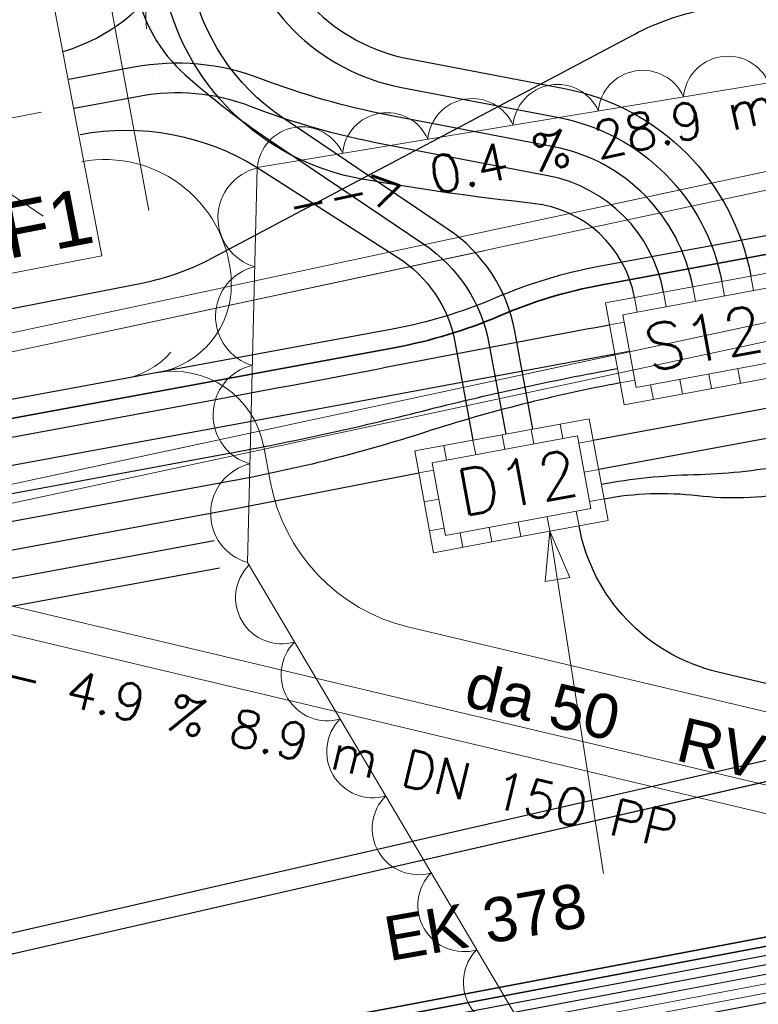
# Model space of a CAD drawing. Header units: metres. Extents: x -502 to 161, y -108 to 174.
# Tile 563 of 656: x -35.51 to -31.51, y -9.88 to -4.55. Entities that reach past the tile are written whole.
import ezdxf

# ---------------------------------------------------------------- set-up
doc = ezdxf.new("R2010")
doc.units = ezdxf.units.M
doc.header["$LTSCALE"] = 0.1
doc.linetypes.add('237', pattern=[93, 75, -18])
doc.linetypes.add('239', pattern=[93, 75, -18])
for name, color, linetype in [('BRI31-005.05-5p02-Koordinierung Lageplan 4. BA ZOB West 2022-06-15', 7, 'Continuous'), ('BRI31-005.06-5f07-Koordinierung Lageplan 4. BA ZOB Fernbusbahnh', 7, 'Continuous'), ('BRI32-005.02-5f05-Koordinierung Schemaplan 4 BA ZOB Teilbereich', 7, 'Continuous'), ('BRI32-005.03-5f06-Koordinierung Schemaplan 4 BA ZOB Teilbereich 2 Ost - Bahnhofsallee 2023-01-21', 7, 'Continuous')]:
    doc.layers.add(name, color=color, linetype=linetype)
doc.styles.add('Arial', font='arial.ttf')
doc.styles.add('Txt', font='txt_____.ttf')

# ---------------------------------------------------------------- blocks, each defined once
blk = doc.blocks.new('WP_LP-1020')
at = {"color": 7, "linetype": 'Continuous', "lineweight": 20, "transparency": 33554687}
for p, q in [((-0.8253, 0.8253), (0.8253, 0.8253)), ((-0.8253, -0.8253), (-0.8253, 0.8253)), ((0.8253, -0.8253), (0.8253, 0.8253)), ((-0.8253, -0.8253), (0.8253, -0.8253))]:
    blk.add_line(p, q, dxfattribs=at)
at = {"color": 1, "linetype": 'Continuous', "lineweight": 9, "true_color": 0xff0000, "transparency": 33554687}
for p, q in [((0, 0.649924), (0, 0.324962)), ((-0.554739, 0.55475), (-0.229777, 0.229788)), ((0.229777, 0.229788), (0.554739, 0.55475)), ((-0.324962, 0), (-0.649924, 0)), ((0.324962, 0), (0.649924, 0)), ((-0.229777, -0.229777), (-0.554739, -0.554739)), ((0.229777, -0.229777), (0.554739, -0.554739)), ((0, -0.324962), (0, -0.649924))]:
    blk.add_line(p, q, dxfattribs=at)
at = {"color": 7, "linetype": 'Continuous', "lineweight": 20, "transparency": 33554687}
blk.add_circle((0, 0), 0.272749, dxfattribs=at)
blk = doc.blocks.new('ALG_00201')
at = {"color": 6, "linetype": 'Continuous', "lineweight": 20, "true_color": 0xff00ff, "transparency": 33554687, "flags": 128}
blk.add_lwpolyline([(-0.998, -0.003, -0.3419), (0.002, 0.772, -0.3419), (1.002, -0.003)], format="xyb", dxfattribs=at)
blk = doc.blocks.new('ALG_00093')
at = {"color": 1, "linetype": 'Continuous', "lineweight": 9, "true_color": 0xff0000, "transparency": 33554687, "flags": 128}
blk.add_lwpolyline([(0, 0), (0.3773, 0.09625), (0.3773, -0.09625), (0, 0)], dxfattribs=at)

msp = doc.modelspace()

# ---------------------------------------------------------------- linework, layer by layer
at = {"layer": 'BRI31-005.05-5p02-Koordinierung Lageplan 4. BA ZOB West 2022-06-15', "color": 190, "linetype": 'Continuous', "lineweight": 35, "true_color": 0x7f00ff, "transparency": 33554687, "flags": 128}
for points in [[(5.0413, -5.3534), (-3.1517, -6.8034), (-7.0667, -7.3734), (-14.9947, -8.0134), (-17.7217, -8.0934), (-24.5557, -8.4934), (-29.2437, -9.0934), (-37.8707, -10.7234), (-42.6207, -11.4534), (-48.3117, -12.2534), (-55.7007, -13.3634), (-59.4327, -13.9934)], [(5.0503, -5.4024), (-3.1427, -6.8524), (-3.9527, -6.9704), (-7.0607, -7.4234), (-14.9917, -8.0634), (-17.7197, -8.1434), (-24.5507, -8.5434), (-29.2357, -9.1424), (-37.8617, -10.7724), (-42.6137, -11.5034), (-48.3047, -12.3024), (-55.6927, -13.4124), (-59.4247, -14.0424)]]:
    msp.add_lwpolyline(points, dxfattribs=at)
at = {"layer": 'BRI31-005.05-5p02-Koordinierung Lageplan 4. BA ZOB West 2022-06-15', "color": 116, "linetype": 'Continuous', "lineweight": 13, "true_color": 0x007f3f, "transparency": 33554687, "flags": 128}
for points in [[(-59.4177, -14.0904), (-55.6847, -13.4604), (-48.2977, -12.3504), (-42.6077, -11.5544), (-37.8517, -10.8204), (-29.2277, -9.1904), (-24.5447, -8.5934), (-17.7177, -8.1934), (-14.9877, -8.1134), (-7.0537, -7.4744), (-3.9457, -7.0184), (-3.1317, -6.9004), (5.0603, -5.4504)], [(-59.4097, -14.1394), (-55.6767, -13.5094), (-48.2907, -12.3994), (-42.6007, -11.6044), (-37.8427, -10.8694), (-29.2197, -9.2394), (-24.5397, -8.6434), (-17.7157, -8.2434), (-14.9847, -8.1634), (-7.0477, -7.5244), (-3.9387, -7.0674), (-3.1227, -6.9494), (5.0693, -5.4994)], [(5.0943, -5.6484), (-3.0997, -7.0984), (-3.9177, -7.2164), (-7.0317, -7.6724), (-14.9777, -8.3134), (-17.7097, -8.3934), (-24.5267, -8.7934), (-29.1957, -9.3884), (-37.8177, -11.0184), (-42.5777, -11.7524), (-48.2697, -12.5484), (-55.6527, -13.6584), (-59.3837, -14.2884)], [(5.1033, -5.6974), (-3.0907, -7.1474), (-3.9107, -7.2654), (-7.0257, -7.7224), (-14.9747, -8.3634), (-17.7077, -8.4434), (-24.5217, -8.8434), (-29.1877, -9.4374), (-37.8087, -11.0674), (-42.5707, -11.8024), (-48.2627, -12.5974), (-55.6447, -13.7074), (-59.3757, -14.3374)]]:
    msp.add_lwpolyline(points, dxfattribs=at)
at = {"layer": 'BRI31-005.05-5p02-Koordinierung Lageplan 4. BA ZOB West 2022-06-15', "color": 250, "linetype": 'Continuous', "lineweight": 25, "true_color": 0x333333, "transparency": 33554687, "flags": 128}
for points in [[(5.0593, -5.4514), (-3.1337, -6.9014), (-3.9457, -7.0194), (-7.0547, -7.4734), (-14.9887, -8.1134), (-17.7177, -8.1934), (-24.5457, -8.5934), (-29.2277, -9.1914), (-37.8527, -10.8214), (-42.6067, -11.5534), (-48.2977, -12.3514), (-55.6847, -13.4614), (-59.4167, -14.0914)], [(5.0683, -5.5004), (-3.1247, -6.9504), (-3.9387, -7.0684), (-7.0487, -7.5234), (-14.9857, -8.1634), (-17.7157, -8.2434), (-24.5407, -8.6434), (-29.2197, -9.2404), (-37.8437, -10.8704), (-42.5997, -11.6034), (-48.2907, -12.4004), (-55.6767, -13.5104), (-59.4087, -14.1404)], [(-59.3767, -14.3364), (-55.6447, -13.7064), (-48.2627, -12.5964), (-42.5717, -11.8034), (-37.8077, -11.0664), (-29.1877, -9.4364), (-24.5207, -8.8434), (-17.7077, -8.4434), (-14.9737, -8.3634), (-7.0247, -7.7234), (-3.9107, -7.2644), (-3.0887, -7.1464), (5.1043, -5.6964)]]:
    msp.add_lwpolyline(points, dxfattribs=at)
at = {"layer": 'BRI31-005.05-5p02-Koordinierung Lageplan 4. BA ZOB West 2022-06-15', "color": 251, "linetype": 'Continuous', "lineweight": 13, "true_color": 0x5b5b5b, "transparency": 33554687, "flags": 128}
for points in [[(5.0773, -5.5494), (-3.1157, -6.9994), (-3.9317, -7.1174), (-7.0427, -7.5734), (-14.9827, -8.2134), (-17.7137, -8.2934), (-24.5357, -8.6934), (-29.2117, -9.2894), (-37.8347, -10.9194), (-42.5927, -11.6534), (-48.2837, -12.4494), (-55.6687, -13.5594), (-59.4007, -14.1894)], [(5.0863, -5.5984), (-3.1067, -7.0484), (-3.9247, -7.1664), (-7.0367, -7.6234), (-14.9797, -8.2634), (-17.7117, -8.3434), (-24.5307, -8.7434), (-29.2037, -9.3384), (-37.8257, -10.9684), (-42.5857, -11.7034), (-48.2767, -12.4984), (-55.6607, -13.6084), (-59.3927, -14.2384)]]:
    msp.add_lwpolyline(points, dxfattribs=at)
at = {"layer": 'BRI31-005.05-5p02-Koordinierung Lageplan 4. BA ZOB West 2022-06-15', "color": 6, "linetype": 'Continuous', "lineweight": 25, "true_color": 0xff00ff, "transparency": 33554687, "flags": 128}
for points in [[(-12.8197, -7.1584), (-13.0948, -7.1684), (-17.6753, -7.3484), (-25.0233, -7.7685), (-29.4119, -8.0888), (-36.588, -9.7298), (-36.8022, -9.7791), (-48.761, -11.229), (-54.8582, -12.3594), (-60.5568, -13.5195), (-72.2392, -15.9794), (-83.9386, -18.0493), (-95.7552, -20.2994), (-107.5641, -22.6294), (-119.3715, -24.8394), (-124.8625, -26.009), (-126.093, -26.1489), (-127.2478, -26.3291), (-138.8097, -28.3993), (-150.5411, -30.6494), (-156.6329, -31.8278), (-162.3974, -31.1788), (-174.3003, -29.339)], [(-174.3171, -29.4477), (-162.412, -31.2879), (-156.6285, -31.939), (-150.5203, -30.7574), (-138.7897, -28.5075), (-127.2296, -26.4376), (-126.0783, -26.2579), (-124.8448, -26.1177), (-119.3499, -24.9473), (-107.5433, -22.7374), (-95.7342, -20.4074), (-83.9188, -18.1575), (-72.2182, -16.0874), (-60.5345, -13.6272), (-54.8372, -12.4674), (-48.7444, -11.3378), (-36.7832, -9.8876), (-36.5634, -9.837), (-29.3955, -8.1979), (-25.0161, -7.8783), (-17.67, -7.4583), (-13.0906, -7.2783), (-12.8157, -7.2683)]]:
    msp.add_lwpolyline(points, dxfattribs=at)
at = {"layer": 'BRI31-005.06-5f07-Koordinierung Lageplan 4. BA ZOB Fernbusbahnh', "color": 190, "linetype": 'Continuous', "lineweight": 30, "true_color": 0x7f00ff, "transparency": 33554687, "flags": 128}
for points in [[(5.0413, -5.3534), (-3.1517, -6.8034), (-7.0667, -7.3734), (-14.9947, -8.0134), (-17.7217, -8.0934), (-24.5557, -8.4934), (-29.2437, -9.0934), (-37.8707, -10.7234), (-42.6207, -11.4534), (-48.3117, -12.2534), (-55.7007, -13.3634), (-59.4327, -13.9934)], [(5.0503, -5.4024), (-3.1427, -6.8524), (-3.9527, -6.9704), (-7.0607, -7.4234), (-14.9917, -8.0634), (-17.7197, -8.1434), (-24.5507, -8.5434), (-29.2357, -9.1424), (-37.8617, -10.7724), (-42.6137, -11.5034), (-48.3047, -12.3024), (-55.6927, -13.4124), (-59.4247, -14.0424)]]:
    msp.add_lwpolyline(points, dxfattribs=at)
at = {"layer": 'BRI31-005.06-5f07-Koordinierung Lageplan 4. BA ZOB Fernbusbahnh', "color": 250, "linetype": 'Continuous', "lineweight": 20, "true_color": 0x333333, "transparency": 33554687, "flags": 128}
for points in [[(5.0593, -5.4514), (-3.1337, -6.9014), (-3.9457, -7.0194), (-7.0547, -7.4734), (-14.9887, -8.1134), (-17.7177, -8.1934), (-24.5457, -8.5934), (-29.2277, -9.1914), (-37.8527, -10.8214), (-42.6067, -11.5534), (-48.2977, -12.3514), (-55.6847, -13.4614), (-59.4167, -14.0914)], [(5.0683, -5.5004), (-3.1247, -6.9504), (-3.9387, -7.0684), (-7.0487, -7.5234), (-14.9857, -8.1634), (-17.7157, -8.2434), (-24.5407, -8.6434), (-29.2197, -9.2404), (-37.8437, -10.8704), (-42.5997, -11.6034), (-48.2907, -12.4004), (-55.6767, -13.5104), (-59.4087, -14.1404)], [(-59.3767, -14.3364), (-55.6447, -13.7064), (-48.2627, -12.5964), (-42.5717, -11.8034), (-37.8077, -11.0664), (-29.1877, -9.4364), (-24.5207, -8.8434), (-17.7077, -8.4434), (-14.9737, -8.3634), (-7.0247, -7.7234), (-3.9107, -7.2644), (-3.0887, -7.1464), (5.1043, -5.6964)]]:
    msp.add_lwpolyline(points, dxfattribs=at)
at = {"layer": 'BRI32-005.02-5f05-Koordinierung Schemaplan 4 BA ZOB Teilbereich', "color": 1, "linetype": 'Continuous', "lineweight": 35, "true_color": 0xff0000, "transparency": 33554687, "flags": 128}
msp.add_lwpolyline([(-49.0413, -9.8571), (-35.9967, -6.7899), (-33.476, -6.3243), (-33.476, -6.3243, 0.055863), (-32.9174, -6.155), (-32.9174, -6.155), (-32.9174, -6.155, -0.055858), (-32.3589, -5.9857), (-32.3589, -5.9857), (-31.4149, -5.8113, 0.044912), (-30.9313, -5.6763, -0.044908), (-30.4478, -5.5412), (-28.1952, -5.1251, -0.138749), (-27.4564, -5.1941, 0.112438), (-26.7123, -5.3026), (-26.7123, -5.3026, -0.06559), (-23.1162, -5.4897)], format="xyb", dxfattribs=at)
at = {"layer": 'BRI32-005.02-5f05-Koordinierung Schemaplan 4 BA ZOB Teilbereich', "color": 190, "linetype": 'Continuous', "lineweight": 35, "true_color": 0x7f00ff, "transparency": 33554687, "flags": 128}
for points in [[(5.0413, -5.3534), (-3.1517, -6.8034), (-7.0667, -7.3734), (-14.9947, -8.0134), (-17.7217, -8.0934), (-24.5557, -8.4934), (-29.2437, -9.0934), (-37.8707, -10.7234), (-42.6207, -11.4534), (-48.3117, -12.2534), (-55.7007, -13.3634), (-59.4327, -13.9934)], [(5.0503, -5.4024), (-3.1427, -6.8524), (-3.9527, -6.9704), (-7.0607, -7.4234), (-14.9917, -8.0634), (-17.7197, -8.1434), (-24.5507, -8.5434), (-29.2357, -9.1424), (-37.8617, -10.7724), (-42.6137, -11.5034), (-48.3047, -12.3024), (-55.6927, -13.4124), (-59.4247, -14.0424)]]:
    msp.add_lwpolyline(points, dxfattribs=at)
at = {"layer": 'BRI32-005.02-5f05-Koordinierung Schemaplan 4 BA ZOB Teilbereich', "color": 116, "linetype": 'Continuous', "lineweight": 13, "true_color": 0x007f3f, "transparency": 33554687, "flags": 128}
for points in [[(-59.4177, -14.0904), (-55.6847, -13.4604), (-48.2977, -12.3504), (-42.6077, -11.5544), (-37.8517, -10.8204), (-29.2277, -9.1904), (-24.5447, -8.5934), (-17.7177, -8.1934), (-14.9877, -8.1134), (-7.0537, -7.4744), (-3.9457, -7.0184), (-3.1317, -6.9004), (5.0603, -5.4504)], [(-59.4097, -14.1394), (-55.6767, -13.5094), (-48.2907, -12.3994), (-42.6007, -11.6044), (-37.8427, -10.8694), (-29.2197, -9.2394), (-24.5397, -8.6434), (-17.7157, -8.2434), (-14.9847, -8.1634), (-7.0477, -7.5244), (-3.9387, -7.0674), (-3.1227, -6.9494), (5.0693, -5.4994)], [(-59.4017, -14.1884), (-55.6687, -13.5584), (-48.2837, -12.4484), (-42.5937, -11.6544), (-37.8337, -10.9184), (-29.2117, -9.2884), (-24.5347, -8.6934), (-17.7137, -8.2934), (-14.9817, -8.2134), (-7.0417, -7.5744), (-3.9317, -7.1164), (-3.1137, -6.9984), (5.0783, -5.5484)], [(5.0943, -5.6484), (-3.0997, -7.0984), (-3.9177, -7.2164), (-7.0317, -7.6724), (-14.9777, -8.3134), (-17.7097, -8.3934), (-24.5267, -8.7934), (-29.1957, -9.3884), (-37.8177, -11.0184), (-42.5777, -11.7524), (-48.2697, -12.5484), (-55.6527, -13.6584), (-59.3837, -14.2884)], [(5.1033, -5.6974), (-3.0907, -7.1474), (-3.9107, -7.2654), (-7.0257, -7.7224), (-14.9747, -8.3634), (-17.7077, -8.4434), (-24.5217, -8.8434), (-29.1877, -9.4374), (-37.8087, -11.0674), (-42.5707, -11.8024), (-48.2627, -12.5974), (-55.6447, -13.7074), (-59.3757, -14.3374)]]:
    msp.add_lwpolyline(points, dxfattribs=at)
at = {"layer": 'BRI32-005.02-5f05-Koordinierung Schemaplan 4 BA ZOB Teilbereich', "color": 250, "linetype": 'Continuous', "lineweight": 25, "true_color": 0x333333, "transparency": 33554687, "flags": 128}
for points in [[(5.0593, -5.4514), (-3.1337, -6.9014), (-3.9457, -7.0194), (-7.0547, -7.4734), (-14.9887, -8.1134), (-17.7177, -8.1934), (-24.5457, -8.5934), (-29.2277, -9.1914), (-37.8527, -10.8214), (-42.6067, -11.5534), (-48.2977, -12.3514), (-55.6847, -13.4614), (-59.4167, -14.0914)], [(5.0683, -5.5004), (-3.1247, -6.9504), (-3.9387, -7.0684), (-7.0487, -7.5234), (-14.9857, -8.1634), (-17.7157, -8.2434), (-24.5407, -8.6434), (-29.2197, -9.2404), (-37.8437, -10.8704), (-42.5997, -11.6034), (-48.2907, -12.4004), (-55.6767, -13.5104), (-59.4087, -14.1404)], [(-59.3767, -14.3364), (-55.6447, -13.7064), (-48.2627, -12.5964), (-42.5717, -11.8034), (-37.8077, -11.0664), (-29.1877, -9.4364), (-24.5207, -8.8434), (-17.7077, -8.4434), (-14.9737, -8.3634), (-7.0247, -7.7234), (-3.9107, -7.2644), (-3.0887, -7.1464), (5.1043, -5.6964)]]:
    msp.add_lwpolyline(points, dxfattribs=at)
at = {"layer": 'BRI32-005.02-5f05-Koordinierung Schemaplan 4 BA ZOB Teilbereich', "color": 251, "linetype": 'Continuous', "lineweight": 13, "true_color": 0x5b5b5b, "transparency": 33554687, "flags": 128}
for points in [[(5.0773, -5.5494), (-3.1157, -6.9994), (-3.9317, -7.1174), (-7.0427, -7.5734), (-14.9827, -8.2134), (-17.7137, -8.2934), (-24.5357, -8.6934), (-29.2117, -9.2894), (-37.8347, -10.9194), (-42.5927, -11.6534), (-48.2837, -12.4494), (-55.6687, -13.5594), (-59.4007, -14.1894)], [(5.0863, -5.5984), (-3.1067, -7.0484), (-3.9247, -7.1664), (-7.0367, -7.6234), (-14.9797, -8.2634), (-17.7117, -8.3434), (-24.5307, -8.7434), (-29.2037, -9.3384), (-37.8257, -10.9684), (-42.5857, -11.7034), (-48.2767, -12.4984), (-55.6607, -13.6084), (-59.3927, -14.2384)], [(-59.3847, -14.2874), (-55.6527, -13.6574), (-48.2697, -12.5474), (-42.5787, -11.7534), (-37.8167, -11.0174), (-29.1957, -9.3874), (-24.5257, -8.7934), (-17.7097, -8.3934), (-14.9767, -8.3134), (-7.0307, -7.6734), (-3.9177, -7.2154), (-3.0977, -7.0974), (5.0953, -5.6474)]]:
    msp.add_lwpolyline(points, dxfattribs=at)
at = {"layer": 'BRI32-005.02-5f05-Koordinierung Schemaplan 4 BA ZOB Teilbereich', "color": 6, "linetype": 'Continuous', "lineweight": 25, "true_color": 0xff00ff, "transparency": 33554687, "flags": 128}
for points in [[(-12.8197, -7.1584), (-13.0948, -7.1684), (-17.6753, -7.3484), (-25.0233, -7.7685), (-29.4119, -8.0888), (-36.588, -9.7298), (-36.8022, -9.7791), (-48.761, -11.229), (-54.8582, -12.3594), (-60.5568, -13.5195), (-72.2392, -15.9794), (-83.9386, -18.0493), (-95.7552, -20.2994), (-107.5641, -22.6294), (-119.3715, -24.8394), (-124.8625, -26.009), (-126.093, -26.1489), (-127.2478, -26.3291), (-138.8097, -28.3993), (-150.5411, -30.6494), (-156.6329, -31.8278), (-162.3974, -31.1788), (-174.3003, -29.339)], [(-174.3171, -29.4477), (-162.412, -31.2879), (-156.6285, -31.939), (-150.5203, -30.7574), (-138.7897, -28.5075), (-127.2296, -26.4376), (-126.0783, -26.2579), (-124.8448, -26.1177), (-119.3499, -24.9473), (-107.5433, -22.7374), (-95.7342, -20.4074), (-83.9188, -18.1575), (-72.2182, -16.0874), (-60.5345, -13.6272), (-54.8372, -12.4674), (-48.7444, -11.3378), (-36.7832, -9.8876), (-36.5634, -9.837), (-29.3955, -8.1979), (-25.0161, -7.8783), (-17.67, -7.4583), (-13.0906, -7.2783), (-12.8157, -7.2683)]]:
    msp.add_lwpolyline(points, dxfattribs=at)
at = {"layer": 'BRI32-005.03-5f06-Koordinierung Schemaplan 4 BA ZOB Teilbereich 2 Ost - Bahnhofsallee 2023-01-21', "color": 7, "linetype": 'Continuous', "lineweight": 13, "transparency": 33554687}
for p, q in [((-51.1802, -9.5949), (-24.1444, -3.8021)), ((-51.1802, -9.5949), (-24.1444, -3.8021)), ((-51.1165, -9.6835), (-24.212, -3.9189)), ((-51.1165, -9.6835), (-24.212, -3.9189)), ((-50.9698, -10.368), (-24.0653, -4.6033)), ((-50.9698, -10.368), (-24.0653, -4.6033)), ((-50.9916, -10.4749), (-23.9559, -4.6822)), ((-50.9916, -10.4749), (-23.9559, -4.6822))]:
    msp.add_line(p, q, dxfattribs=at)
at = {"layer": 'BRI32-005.03-5f06-Koordinierung Schemaplan 4 BA ZOB Teilbereich 2 Ost - Bahnhofsallee 2023-01-21', "color": 7, "linetype": 'Continuous', "lineweight": 20, "transparency": 33554687}
for p, q in [((-31.5395, -6.0174), (-31.554, -5.9387)), ((-31.8542, -6.0755), (-31.8687, -5.9969)), ((-31.6968, -6.0465), (-31.7114, -5.9678)), ((-32.1688, -6.1337), (-32.1834, -6.055)), ((-32.0115, -6.1046), (-32.026, -6.0259)), ((-32.2403, -6.1875), (-32.3189, -6.2021)), ((-32.2899, -6.3594), (-32.2112, -6.3449)), ((-31.6096, -6.5185), (-31.6242, -6.4398)), ((-31.9243, -6.5766), (-31.9389, -6.4979)), ((-31.767, -6.5476), (-31.7815, -6.4689)), ((-32.1821, -6.5022), (-32.2608, -6.5167)), ((-32.0817, -6.6057), (-32.0962, -6.527)), ((-32.5712, -6.8181), (-32.5857, -6.7395)), ((-32.8859, -6.8763), (-32.9004, -6.7976)), ((-32.7285, -6.8472), (-32.7431, -6.7685)), ((-33.2006, -6.9344), (-33.2151, -6.8557)), ((-33.0432, -6.9053), (-33.0578, -6.8267)), ((-32.4066, -6.8284), (-32.4853, -6.8429)), ((-33.272, -6.9883), (-33.3506, -7.0028)), ((-32.3775, -6.9857), (-32.4562, -7.0003)), ((-33.2429, -7.1456), (-33.3216, -7.1601)), ((-32.3485, -7.1431), (-32.4272, -7.1576)), ((-32.6414, -7.3192), (-32.6559, -7.2405)), ((-32.484, -7.2901), (-32.4986, -7.2115)), ((-32.7987, -7.3483), (-32.8132, -7.2696)), ((-33.2138, -7.3029), (-33.2925, -7.3175)), ((-33.1134, -7.4064), (-33.1279, -7.3277)), ((-32.956, -7.3773), (-32.9706, -7.2987))]:
    msp.add_line(p, q, dxfattribs=at)
at = {"layer": 'BRI32-005.03-5f06-Koordinierung Schemaplan 4 BA ZOB Teilbereich 2 Ost - Bahnhofsallee 2023-01-21', "color": 7, "linetype": 'Continuous', "lineweight": 30, "transparency": 33554687}
for p, q in [((-32.7332, -6.7667), (-32.8312, -6.2365)), ((-33.1561, -6.2942), (-33.0578, -6.8267))]:
    msp.add_line(p, q, dxfattribs=at)
at = {"layer": 'BRI32-005.03-5f06-Koordinierung Schemaplan 4 BA ZOB Teilbereich 2 Ost - Bahnhofsallee 2023-01-21', "color": 1, "linetype": 'Continuous', "lineweight": 13, "true_color": 0xff0000, "transparency": 33554687}
msp.add_line((-32.6414, -7.3192), (-32.3509, -9.1719), dxfattribs=at)
at = {"layer": 'BRI32-005.03-5f06-Koordinierung Schemaplan 4 BA ZOB Teilbereich 2 Ost - Bahnhofsallee 2023-01-21', "color": 142, "linetype": 'Continuous', "lineweight": 30, "true_color": 0x0099cc, "transparency": 33554687, "flags": 128}
msp.add_lwpolyline([(-36.8131, -6.3601), (-34.8502, -5.9763, 0.073684), (-34.4718, -5.8424), (-32.1862, -4.6312), (-32.1862, -4.6312, -0.07369), (-31.8078, -4.4972), (-31.8078, -4.4972), (-8.8936, -0.017), (-7.5211, -0.4055), (4.4431, 1.8711)], format="xyb", dxfattribs=at)
at = {"layer": 'BRI32-005.03-5f06-Koordinierung Schemaplan 4 BA ZOB Teilbereich 2 Ost - Bahnhofsallee 2023-01-21', "color": 1, "linetype": '237', "lineweight": 20, "true_color": 0xff0000, "transparency": 33554687, "flags": 128}
for points in [[(-31.8418, 0.4746), (-33.9443, 0.0785, 0.414576), (-35.22, -1.792), (-34.8542, -3.7207), (-34.8542, -3.7207, -0.066478), (-34.823, -4.29), (-34.823, -4.29), (-34.823, -4.29, 0.065267), (-34.7932, -4.8596), (-34.7932, -4.8596), (-34.5875, -5.9734, -0.414213), (-34.9457, -6.4941)], [(-40.1461, -2.1599), (-39.978, -2.7282, 0.326918), (-38.7567, -3.6594), (-35.8478, -3.7161, -0.354826), (-35.0293, -4.4075), (-34.7446, -5.9485, -0.414214), (-35.1455, -6.531)], [(-35.175, -5.32, -0.465139), (-34.3658, -5.981), (-34.3658, -5.981, -0.36595), (-34.7578, -6.4594), (-34.7578, -6.4594)], [(-34.7725, -6.4621, -0.414212), (-34.19, -6.8629), (-34.1559, -7.0474, 0.297058), (-33.4036, -7.8387), (-28.9048, -8.9068, -0.178357), (-28.3288, -9.2892), (-25.103, -13.698, -0.550276), (-25.7209, -15.2704), (-28.6776, -15.8398)]]:
    msp.add_lwpolyline(points, format="xyb", dxfattribs=at)
at = {"layer": 'BRI32-005.03-5f06-Koordinierung Schemaplan 4 BA ZOB Teilbereich 2 Ost - Bahnhofsallee 2023-01-21', "color": 7, "linetype": 'Continuous', "lineweight": 30, "transparency": 33554687, "flags": 128}
for points in [[(-32.8312, -6.2365), (-32.8312, -6.2365, 0.201404), (-33.1919, -5.6861), (-33.1919, -5.6861), (-34.0872, -5.0826, -0.200158), (-34.5872, -4.3237), (-35.0727, -1.7641), (-35.0727, -1.7641, -0.414575), (-33.9165, -0.0689), (-33.9165, -0.0689), (-31.814, 0.3272)], [(-40.0022, -2.1173), (-39.8342, -2.6857), (-39.8342, -2.6857, 0.326918), (-38.7538, -3.5094), (-38.7538, -3.5094), (-35.8449, -3.5661, -0.354819), (-34.8819, -4.3796, 0.165691), (-34.6154, -4.8496, 0.033357), (-34.1654, -5.1987), (-33.324, -5.7659, -0.201404), (-32.9712, -6.3042), (-32.8808, -6.794)], [(-27.7067, -3.2598), (-27.4176, -4.8981, -0.411879), (-28.2207, -6.0552), (-32.4066, -6.8284)], [(-35.1844, -5.1727, -0.186079), (-34.2251, -5.3509), (-33.4644, -5.8375)], [(-33.4644, -5.8375), (-33.4644, -5.8375, -0.206826), (-33.1561, -6.2942), (-33.1561, -6.2942)], [(-17.009, -6.4666), (-18.4478, -6.5231), (-18.4478, -6.5231, -0.055618), (-23.2435, -6.178), (-23.2435, -6.178, 0.091659), (-28.0008, -6.1773), (-32.3775, -6.9857)], [(-33.331, -6.6687, -0.016202), (-32.2753, -6.4381)], [(-32.2608, -6.5167), (-32.2608, -6.5167, 0.032377), (-33.3101, -6.7818), (-33.3101, -6.7818), (-33.3101, -6.7818, -0.032374), (-34.3594, -7.0468), (-34.3594, -7.0468), (-35.8837, -7.3283), (-48.9177, -10.3935, -0.007745), (-51.6108, -10.983), (-51.6108, -10.983, -0.004171), (-54.3175, -11.5082), (-54.3175, -11.5082, -0.123048), (-56.8776, -11.3504, 0.124966), (-58.7243, -11.2354), (-58.9055, -11.27)], [(-58.9333, -11.1226), (-58.7521, -11.088, -0.124945), (-56.832, -11.2075, 0.123031), (-54.3449, -11.3608, 0.004202), (-51.6452, -10.8367, 0.007704), (-48.9591, -10.2487), (-35.9145, -7.1815), (-34.3867, -6.8993, 0.016201), (-33.331, -6.6687)], [(-59.9506, -12.0179), (-59.2803, -11.8901, -0.011995), (-58.0787, -11.6908, -0.112193), (-57.0133, -11.7794), (-57.0133, -11.7794, 0.083263), (-55.1334, -12.0449), (-55.1334, -12.0449), (-55.1334, -12.0449, 0.084074), (-54.3613, -11.8936), (-54.3613, -11.8936), (-54.3613, -11.8936, -0.043509), (-53.5962, -11.6782), (-53.5962, -11.6782, 0.002903), (-51.7094, -11.309, 0.028853), (-51.4914, -11.2518, -0.020863), (-49.2635, -10.6288), (-35.8529, -7.4752), (-34.3322, -7.1943), (-33.3506, -7.0028)], [(-28.6492, -15.9871), (-25.6926, -15.4177, 0.550276), (-24.9819, -13.6094), (-28.2078, -9.2007, 0.178357), (-28.8702, -8.7609), (-31.7317, -8.0814), (-31.7317, -8.0814, -0.297049), (-32.484, -7.2901), (-32.484, -7.2901)]]:
    msp.add_lwpolyline(points, format="xyb", dxfattribs=at)
at = {"layer": 'BRI32-005.03-5f06-Koordinierung Schemaplan 4 BA ZOB Teilbereich 2 Ost - Bahnhofsallee 2023-01-21', "color": 190, "linetype": 'Continuous', "lineweight": 30, "true_color": 0x7f00ff, "transparency": 33554687, "flags": 128}
for points in [[(-35.2753, -4.7231, 0.385321), (-34.576, -3.5777), (-34.9253, -1.7361, -0.414575), (-33.8888, -0.2163), (-31.7862, 0.1798)], [(-31.7585, 0.0324), (-33.861, -0.3637, 0.414576), (-34.7779, -1.7082), (-34.3391, -4.0218, 0.307754), (-33.4441, -4.9183), (-32.5921, -5.0814), (-32.5921, -5.0814, -0.309061), (-31.7114, -5.9678), (-31.7114, -5.9678)], [(-31.8687, -5.9969), (-31.8687, -5.9969, 0.309061), (-32.6222, -5.2385), (-32.6222, -5.2385), (-33.5174, -5.0672, -0.044237), (-34.2052, -4.8712, 0.13881), (-34.8932, -4.8091), (-35.2459, -4.8754)], [(-33.38, -6.4031, -0.002313), (-32.3189, -6.2021)], [(-58.9892, -10.8278), (-58.8078, -10.7932, -0.124904), (-56.7409, -10.9216, 0.122998), (-54.3996, -11.0658, 0.004215), (-51.7034, -10.5424, 0.007691), (-49.0208, -9.955), (-35.9761, -6.8878), (-34.4412, -6.6042), (-34.4412, -6.6042, 0.002314), (-33.38, -6.4031), (-33.38, -6.4031)]]:
    msp.add_lwpolyline(points, format="xyb", dxfattribs=at)
at = {"layer": 'BRI32-005.03-5f06-Koordinierung Schemaplan 4 BA ZOB Teilbereich 2 Ost - Bahnhofsallee 2023-01-21', "color": 3, "linetype": 'Continuous', "lineweight": 30, "true_color": 0x00ff00, "transparency": 33554687, "flags": 128}
for points in [[(-31.7307, -0.115), (-33.8332, -0.5111, 0.414575), (-34.6306, -1.6802), (-34.1967, -3.9676, 0.307754), (-33.4022, -4.7634), (-32.562, -4.9242), (-32.562, -4.9242, -0.309061), (-31.554, -5.9387), (-31.554, -5.9387)], [(-32.1834, -6.055, 0.331804), (-32.7335, -5.5452, -0.017185), (-33.6593, -5.4139), (-33.6593, -5.4139, -0.31154), (-34.7345, -4.3516), (-34.7345, -4.3516, 0.354819), (-35.842, -3.4161), (-38.7509, -3.3594, -0.326918), (-39.6904, -2.6431), (-39.8584, -2.0748)], [(-32.026, -6.0259), (-32.026, -6.0259, 0.309061), (-32.6522, -5.3957), (-32.6522, -5.3957), (-33.5475, -5.2243), (-33.5475, -5.2243, -0.044237), (-34.2625, -5.0207), (-34.2625, -5.0207), (-34.2625, -5.0207, 0.138827), (-34.8638, -4.9664), (-34.8638, -4.9664), (-35.2164, -5.0327)], [(-58.9612, -10.9752), (-58.78, -10.9406, -0.124924), (-56.7865, -11.0645), (-56.7865, -11.0645, 0.123015), (-54.3722, -11.2133), (-54.3722, -11.2133, 0.004168), (-51.6655, -10.6881, 0.007754), (-48.9724, -10.0986), (-35.9453, -7.0346), (-34.4139, -6.7517), (-34.4135, -6.7517), (-33.3519, -6.5556), (-33.3518, -6.5556), (-32.2899, -6.3594)]]:
    msp.add_lwpolyline(points, format="xyb", dxfattribs=at)
at = {"layer": 'BRI32-005.03-5f06-Koordinierung Schemaplan 4 BA ZOB Teilbereich 2 Ost - Bahnhofsallee 2023-01-21', "color": 7, "linetype": '239', "lineweight": 13, "transparency": 33554687, "flags": 128}
for points in [[(-31.3315, -6.2625), (-23.9559, -4.6822), (-24.1444, -3.8021), (-51.1802, -9.5949)], [(-50.9698, -10.368), (-24.0653, -4.6033), (-24.212, -3.9189), (-51.1165, -9.6835)]]:
    msp.add_lwpolyline(points, dxfattribs=at)
at = {"layer": 'BRI32-005.03-5f06-Koordinierung Schemaplan 4 BA ZOB Teilbereich 2 Ost - Bahnhofsallee 2023-01-21', "color": 6, "linetype": 'Continuous', "lineweight": 9, "true_color": 0xff00ff, "transparency": 33554687, "flags": 128}
msp.add_lwpolyline([(-30.99, -4.815), (-24.6342, -10.6534), (-23.7544, -15.9086), (-26.9253, -18.4503), (-33.7614, -19.7436), (-34.8804, -17.4711), (-34.057, -15.0877), (-30.3249, -14.1639), (-34.2777, -7.4893), (-34.2251, -5.3509), (-30.99, -4.815)], dxfattribs=at)
at = {"layer": 'BRI32-005.03-5f06-Koordinierung Schemaplan 4 BA ZOB Teilbereich 2 Ost - Bahnhofsallee 2023-01-21', "color": 1, "linetype": 'Continuous', "lineweight": 30, "true_color": 0xff0000, "transparency": 33554687, "flags": 128}
for points in [[(-23.098, -5.3914, 0.06559), (-26.7202, -5.2029), (-26.7202, -5.2029, -0.111569), (-27.4694, -5.0949), (-27.4694, -5.0949, 0.137889), (-28.2133, -5.0268), (-30.466, -5.4429), (-30.466, -5.4429, 0.044908), (-30.9495, -5.5779), (-30.9495, -5.5779, -0.044912), (-31.433, -5.713), (-32.377, -5.8874), (-32.377, -5.8874, 0.055858), (-32.9356, -6.0566), (-32.9356, -6.0566, -0.055863), (-33.4941, -6.2259), (-36.0172, -6.692), (-49.0619, -9.7592, -0.035613)], [(-49.0413, -9.8571), (-35.9967, -6.7899), (-33.476, -6.3243), (-33.476, -6.3243, 0.055863), (-32.9174, -6.155), (-32.9174, -6.155), (-32.9174, -6.155, -0.055858), (-32.3589, -5.9857), (-32.3589, -5.9857), (-31.4149, -5.8113, 0.044912), (-30.9313, -5.6763, -0.044908), (-30.4478, -5.5412), (-28.1952, -5.1251, -0.138749), (-27.4564, -5.1941, 0.112438), (-26.7123, -5.3026), (-26.7123, -5.3026, -0.06559), (-23.1162, -5.4897)]]:
    msp.add_lwpolyline(points, format="xyb", dxfattribs=at)
at = {"layer": 'BRI32-005.03-5f06-Koordinierung Schemaplan 4 BA ZOB Teilbereich 2 Ost - Bahnhofsallee 2023-01-21', "color": 190, "linetype": 'Continuous', "lineweight": 30, "true_color": 0x7f00ff, "transparency": 33554687, "flags": 128}
for points in [[(5.0413, -5.3534), (-3.1517, -6.8034), (-7.0667, -7.3734), (-14.9947, -8.0134), (-17.7217, -8.0934), (-24.5557, -8.4934), (-29.2437, -9.0934), (-37.8707, -10.7234), (-42.6207, -11.4534), (-48.3117, -12.2534), (-55.7007, -13.3634), (-59.4327, -13.9934)], [(5.0503, -5.4024), (-3.1427, -6.8524), (-3.9527, -6.9704), (-7.0607, -7.4234), (-14.9917, -8.0634), (-17.7197, -8.1434), (-24.5507, -8.5434), (-29.2357, -9.1424), (-37.8617, -10.7724), (-42.6137, -11.5034), (-48.3047, -12.3024), (-55.6927, -13.4124), (-59.4247, -14.0424)]]:
    msp.add_lwpolyline(points, dxfattribs=at)
at = {"layer": 'BRI32-005.03-5f06-Koordinierung Schemaplan 4 BA ZOB Teilbereich 2 Ost - Bahnhofsallee 2023-01-21', "color": 116, "linetype": 'Continuous', "lineweight": 9, "true_color": 0x007f3f, "transparency": 33554687, "flags": 128}
for points in [[(-59.4177, -14.0904), (-55.6847, -13.4604), (-48.2977, -12.3504), (-42.6077, -11.5544), (-37.8517, -10.8204), (-29.2277, -9.1904), (-24.5447, -8.5934), (-17.7177, -8.1934), (-14.9877, -8.1134), (-7.0537, -7.4744), (-3.9457, -7.0184), (-3.1317, -6.9004), (5.0603, -5.4504)], [(-59.4097, -14.1394), (-55.6767, -13.5094), (-48.2907, -12.3994), (-42.6007, -11.6044), (-37.8427, -10.8694), (-29.2197, -9.2394), (-24.5397, -8.6434), (-17.7157, -8.2434), (-14.9847, -8.1634), (-7.0477, -7.5244), (-3.9387, -7.0674), (-3.1227, -6.9494), (5.0693, -5.4994)], [(-59.4017, -14.1884), (-55.6687, -13.5584), (-48.2837, -12.4484), (-42.5937, -11.6544), (-37.8337, -10.9184), (-29.2117, -9.2884), (-24.5347, -8.6934), (-17.7137, -8.2934), (-14.9817, -8.2134), (-7.0417, -7.5744), (-3.9317, -7.1164), (-3.1137, -6.9984), (5.0783, -5.5484)], [(5.0943, -5.6484), (-3.0997, -7.0984), (-3.9177, -7.2164), (-7.0317, -7.6724), (-14.9777, -8.3134), (-17.7097, -8.3934), (-24.5267, -8.7934), (-29.1957, -9.3884), (-37.8177, -11.0184), (-42.5777, -11.7524), (-48.2697, -12.5484), (-55.6527, -13.6584), (-59.3837, -14.2884)], [(5.1033, -5.6974), (-3.0907, -7.1474), (-3.9107, -7.2654), (-7.0257, -7.7224), (-14.9747, -8.3634), (-17.7077, -8.4434), (-24.5217, -8.8434), (-29.1877, -9.4374), (-37.8087, -11.0674), (-42.5707, -11.8024), (-48.2627, -12.5974), (-55.6447, -13.7074), (-59.3757, -14.3374)]]:
    msp.add_lwpolyline(points, dxfattribs=at)
at = {"layer": 'BRI32-005.03-5f06-Koordinierung Schemaplan 4 BA ZOB Teilbereich 2 Ost - Bahnhofsallee 2023-01-21', "color": 250, "linetype": 'Continuous', "lineweight": 20, "true_color": 0x333333, "transparency": 33554687, "flags": 128}
for points in [[(5.0593, -5.4514), (-3.1337, -6.9014), (-3.9457, -7.0194), (-7.0547, -7.4734), (-14.9887, -8.1134), (-17.7177, -8.1934), (-24.5457, -8.5934), (-29.2277, -9.1914), (-37.8527, -10.8214), (-42.6067, -11.5534), (-48.2977, -12.3514), (-55.6847, -13.4614), (-59.4167, -14.0914)], [(5.0683, -5.5004), (-3.1247, -6.9504), (-3.9387, -7.0684), (-7.0487, -7.5234), (-14.9857, -8.1634), (-17.7157, -8.2434), (-24.5407, -8.6434), (-29.2197, -9.2404), (-37.8437, -10.8704), (-42.5997, -11.6034), (-48.2907, -12.4004), (-55.6767, -13.5104), (-59.4087, -14.1404)], [(-59.3767, -14.3364), (-55.6447, -13.7064), (-48.2627, -12.5964), (-42.5717, -11.8034), (-37.8077, -11.0664), (-29.1877, -9.4364), (-24.5207, -8.8434), (-17.7077, -8.4434), (-14.9737, -8.3634), (-7.0247, -7.7234), (-3.9107, -7.2644), (-3.0887, -7.1464), (5.1043, -5.6964)]]:
    msp.add_lwpolyline(points, dxfattribs=at)
at = {"layer": 'BRI32-005.03-5f06-Koordinierung Schemaplan 4 BA ZOB Teilbereich 2 Ost - Bahnhofsallee 2023-01-21', "color": 251, "linetype": 'Continuous', "lineweight": 9, "true_color": 0x5b5b5b, "transparency": 33554687, "flags": 128}
for points in [[(5.0773, -5.5494), (-3.1157, -6.9994), (-3.9317, -7.1174), (-7.0427, -7.5734), (-14.9827, -8.2134), (-17.7137, -8.2934), (-24.5357, -8.6934), (-29.2117, -9.2894), (-37.8347, -10.9194), (-42.5927, -11.6534), (-48.2837, -12.4494), (-55.6687, -13.5594), (-59.4007, -14.1894)], [(5.0863, -5.5984), (-3.1067, -7.0484), (-3.9247, -7.1664), (-7.0367, -7.6234), (-14.9797, -8.2634), (-17.7117, -8.3434), (-24.5307, -8.7434), (-29.2037, -9.3384), (-37.8257, -10.9684), (-42.5857, -11.7034), (-48.2767, -12.4984), (-55.6607, -13.6084), (-59.3927, -14.2384)], [(-59.3847, -14.2874), (-55.6527, -13.6574), (-48.2697, -12.5474), (-42.5787, -11.7534), (-37.8167, -11.0174), (-29.1957, -9.3874), (-24.5257, -8.7934), (-17.7097, -8.3934), (-14.9767, -8.3134), (-7.0307, -7.6734), (-3.9177, -7.2154), (-3.0977, -7.0974), (5.0953, -5.6474)]]:
    msp.add_lwpolyline(points, dxfattribs=at)
at = {"layer": 'BRI32-005.03-5f06-Koordinierung Schemaplan 4 BA ZOB Teilbereich 2 Ost - Bahnhofsallee 2023-01-21', "color": 7, "linetype": 'Continuous', "lineweight": 20, "transparency": 33554687, "flags": 128}
for points in [[(-32.3407, -6.0841), (-32.239, -6.6347), (-31.295, -6.4604), (-31.3967, -5.9097), (-32.3407, -6.0841)], [(-32.2475, -6.1482), (-32.1749, -6.5415), (-31.3882, -6.3962), (-31.4608, -6.0029), (-32.2475, -6.1482)], [(-33.3724, -6.8848), (-33.2707, -7.4355), (-32.956, -7.3773), (-32.3267, -7.2611), (-32.4284, -6.7104), (-33.3724, -6.8848)], [(-33.2792, -6.9489), (-33.2066, -7.3423), (-32.4199, -7.1969), (-32.4925, -6.8036), (-33.2792, -6.9489)]]:
    msp.add_lwpolyline(points, dxfattribs=at)
at = {"layer": 'BRI32-005.03-5f06-Koordinierung Schemaplan 4 BA ZOB Teilbereich 2 Ost - Bahnhofsallee 2023-01-21', "color": 3, "linetype": '237', "lineweight": 30, "true_color": 0x00ff00, "transparency": 33554687, "flags": 128}
for points in [[(-31.8641, -7.0129, 0.039937), (-31.3651, -6.9614), (-27.9717, -6.3346, -0.091477), (-23.1822, -6.3336), (-23.1822, -6.3336, 0.055435), (-18.4419, -6.673), (-18.4419, -6.673), (-17.0031, -6.6165)], [(-32.363, -7.0644, -0.039932), (-31.8641, -7.0129)], [(-59.9225, -12.1653), (-59.2522, -12.0375, -0.011995), (-58.0577, -11.8393), (-58.0577, -11.8393, -0.112194), (-57.0585, -11.9224), (-57.0585, -11.9224, 0.083263), (-55.1295, -12.1949, 0.083109), (-54.3454, -12.0427, -0.042549), (-53.5683, -11.8256), (-53.5683, -11.8256, 0.002903), (-51.6797, -11.4561), (-51.6797, -11.4561), (-51.6797, -11.4561, 0.028853), (-51.445, -11.3944), (-51.445, -11.3944), (-51.445, -11.3944, -0.020863), (-49.2291, -10.7748), (-49.2291, -10.7748), (-35.8221, -7.622), (-33.3216, -7.1601)]]:
    msp.add_lwpolyline(points, format="xyb", dxfattribs=at)
at = {"layer": 'BRI32-005.03-5f06-Koordinierung Schemaplan 4 BA ZOB Teilbereich 2 Ost - Bahnhofsallee 2023-01-21', "color": 7, "linetype": '237', "lineweight": 30, "transparency": 33554687, "flags": 128}
for points in [[(-31.8432, -7.126, 0.074578), (-31.3379, -7.1089), (-27.9445, -6.4821), (-27.9445, -6.4821, -0.091477), (-23.2093, -6.4811), (-23.2093, -6.4811), (-23.2093, -6.4811, 0.055435), (-18.436, -6.8229), (-18.436, -6.8229), (-16.9972, -6.7664)], [(-32.3485, -7.1431, -0.074584), (-31.8432, -7.126)], [(-59.8944, -12.3126), (-59.2241, -12.1848, -0.011995), (-58.0367, -11.9878), (-58.0367, -11.9878, -0.112194), (-57.1038, -12.0654), (-57.1038, -12.0654, 0.083263), (-55.1256, -12.3448, 0.082168), (-54.3294, -12.1919, -0.041619), (-53.5403, -11.9729), (-53.5403, -11.9729, 0.002903), (-51.6501, -11.6031), (-51.6501, -11.6031, 0.028853), (-51.3986, -11.5371, -0.020863), (-49.1948, -10.9208), (-35.7913, -7.7688), (-34.2777, -7.4893), (-33.2925, -7.3175)]]:
    msp.add_lwpolyline(points, format="xyb", dxfattribs=at)
at = {"layer": 'BRI32-005.03-5f06-Koordinierung Schemaplan 4 BA ZOB Teilbereich 2 Ost - Bahnhofsallee 2023-01-21', "color": 6, "linetype": 'Continuous', "lineweight": 20, "true_color": 0xff00ff, "transparency": 33554687, "flags": 128}
for points in [[(-12.8197, -7.1584), (-13.0948, -7.1684), (-17.6753, -7.3484), (-25.0233, -7.7685), (-29.4119, -8.0888), (-36.588, -9.7298), (-36.8022, -9.7791), (-48.761, -11.229), (-54.8582, -12.3594), (-60.5568, -13.5195), (-72.2392, -15.9794), (-83.9386, -18.0493), (-95.7552, -20.2994), (-107.5641, -22.6294), (-119.3715, -24.8394), (-124.8625, -26.009), (-126.093, -26.1489), (-127.2478, -26.3291), (-138.8097, -28.3993), (-150.5411, -30.6494), (-156.6329, -31.8278), (-162.3974, -31.1788), (-174.3003, -29.339)], [(-174.3171, -29.4477), (-162.412, -31.2879), (-156.6285, -31.939), (-150.5203, -30.7574), (-138.7897, -28.5075), (-127.2296, -26.4376), (-126.0783, -26.2579), (-124.8448, -26.1177), (-119.3499, -24.9473), (-107.5433, -22.7374), (-95.7342, -20.4074), (-83.9188, -18.1575), (-72.2182, -16.0874), (-60.5345, -13.6272), (-54.8372, -12.4674), (-48.7444, -11.3378), (-36.7832, -9.8876), (-36.5634, -9.837), (-29.3955, -8.1979), (-25.0161, -7.8783), (-17.67, -7.4583), (-13.0906, -7.2783), (-12.8157, -7.2683)]]:
    msp.add_lwpolyline(points, dxfattribs=at)
at = {"layer": 'BRI32-005.03-5f06-Koordinierung Schemaplan 4 BA ZOB Teilbereich 2 Ost - Bahnhofsallee 2023-01-21', "color": 1, "linetype": 'Continuous', "lineweight": 13, "true_color": 0xff0000, "transparency": 33554687, "flags": 128}
msp.add_lwpolyline([(-29.2438, -9.222), (-37.9158, -7.163), (-37.9504, -7.309), (-29.2784, -9.368)], dxfattribs=at)

# ---------------------------------------------------------------- block references
at = {"layer": 'BRI32-005.03-5f06-Koordinierung Schemaplan 4 BA ZOB Teilbereich 2 Ost - Bahnhofsallee 2023-01-21', "color": 7, "transparency": 33554687, "rotation": 100.7730010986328}
msp.add_blockref('WP_LP-1020', (-36.0322, -5.1733), dxfattribs=at)
at = {"layer": 'BRI32-005.03-5f06-Koordinierung Schemaplan 4 BA ZOB Teilbereich 2 Ost - Bahnhofsallee 2023-01-21', "color": 7, "transparency": 33554687}
for name, p, xscale, yscale, zscale, rotation in [('ALG_00201', (-31.6885, -4.9307), 0.2342291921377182, 0.2342291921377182, 0.2342291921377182, 9.405881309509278), ('ALG_00201', (-32.1497, -5.0071), 0.2342291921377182, 0.2342291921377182, 0.2342291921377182, 9.405881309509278), ('ALG_00201', (-32.6109, -5.0835), 0.2342291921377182, 0.2342291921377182, 0.2342291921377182, 9.405881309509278), ('ALG_00201', (-33.072, -5.1599), 0.2342291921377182, 0.2342291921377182, 0.2342291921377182, 9.405881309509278), ('ALG_00201', (-33.5332, -5.2363), 0.2342291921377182, 0.2342291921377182, 0.2342291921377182, 9.405881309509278), ('ALG_00201', (-33.9944, -5.3126), 0.2342291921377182, 0.2342291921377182, 0.2342291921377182, 9.405881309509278), ('ALG_00201', (-34.2318, -5.6216), 0.2673808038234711, 0.2673808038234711, 0.2673808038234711, 88.59147033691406), ('ALG_00201', (-34.2449, -6.1552), 0.2673808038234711, 0.2673808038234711, 0.2673808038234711, 88.59147033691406), ('ALG_00201', (-34.258, -6.6888), 0.2673808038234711, 0.2673808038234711, 0.2673808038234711, 88.59147033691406), ('ALG_00201', (-34.2711, -7.2224), 0.2673808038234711, 0.2673808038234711, 0.2673808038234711, 88.59147033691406), ('ALG_00093', (-32.6414, -7.3192), 0.699999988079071, 0.699999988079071, 0.699999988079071, 278.9090400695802), ('ALG_00201', (-34.1463, -7.7111), 0.2424143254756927, 0.2424143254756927, 0.2424143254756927, 120.6349639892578), ('ALG_00201', (-33.8998, -8.1274), 0.2424143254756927, 0.2424143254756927, 0.2424143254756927, 120.6349639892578), ('ALG_00201', (-33.6533, -8.5437), 0.2424143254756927, 0.2424143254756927, 0.2424143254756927, 120.6349639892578), ('ALG_00201', (-33.4067, -8.96), 0.2424143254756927, 0.2424143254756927, 0.2424143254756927, 120.6349639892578), ('ALG_00201', (-33.1602, -9.3763), 0.2424143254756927, 0.2424143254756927, 0.2424143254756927, 120.6349639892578), ('ALG_00201', (-32.9136, -9.7926), 0.2424143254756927, 0.2424143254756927, 0.2424143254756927, 120.6349639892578)]:
    msp.add_blockref(name, p, dxfattribs=dict(at, xscale=xscale, yscale=yscale, zscale=zscale, rotation=rotation))

# ---------------------------------------------------------------- texts
at = {"layer": 'BRI32-005.03-5f06-Koordinierung Schemaplan 4 BA ZOB Teilbereich 2 Ost - Bahnhofsallee 2023-01-21', "color": 7, "transparency": 33554687, "attachment_point": 1, "line_spacing_factor": 0.25, "style": 'Txt'}
for s, insert, char_height, rotation in [('--> 0.4 % 28.9 m DN 700 SB', (-34.0822, -5.4664), 0.2, 12.0935), ('S12', (-32.1475, -6.2098), 0.25, 10.4655), ('D12', (-33.1616, -6.9933), 0.25, 10.4655)]:
    msp.add_mtext(s, dxfattribs=dict(at, insert=insert, char_height=char_height, rotation=rotation))
at = {"layer": 'BRI32-005.03-5f06-Koordinierung Schemaplan 4 BA ZOB Teilbereich 2 Ost - Bahnhofsallee 2023-01-21', "color": 190, "true_color": 0x7f00ff, "transparency": 33554687, "insert": (-36.7528, -5.7695), "char_height": 0.3, "attachment_point": 1, "rotation": 10.9801, "line_spacing_factor": 0.25, "style": 'Arial'}
msp.add_mtext('EP09 F1', dxfattribs=at)
at = {"layer": 'BRI32-005.03-5f06-Koordinierung Schemaplan 4 BA ZOB Teilbereich 2 Ost - Bahnhofsallee 2023-01-21', "color": 1, "true_color": 0xff0000, "transparency": 33554687, "attachment_point": 1, "line_spacing_factor": 0.25}
for s, insert, char_height, rotation, style in [('<-- 4.9 % 8.9 m DN 150 PP', (-35.997, -7.8824), 0.2, 346.6435, 'Txt'), ('da 50', (-33.06, -8.0291), 0.24, 346.6435, 'Arial'), ('RV 24.1.11', (-31.9136, -8.3233), 0.24, 346.6435, 'Arial'), ('EK 378', (-33.554, -9.4095), 0.24, 10.0084, 'Arial')]:
    msp.add_mtext(s, dxfattribs=dict(at, insert=insert, char_height=char_height, rotation=rotation, style=style))

doc.saveas('drawing.dxf')
